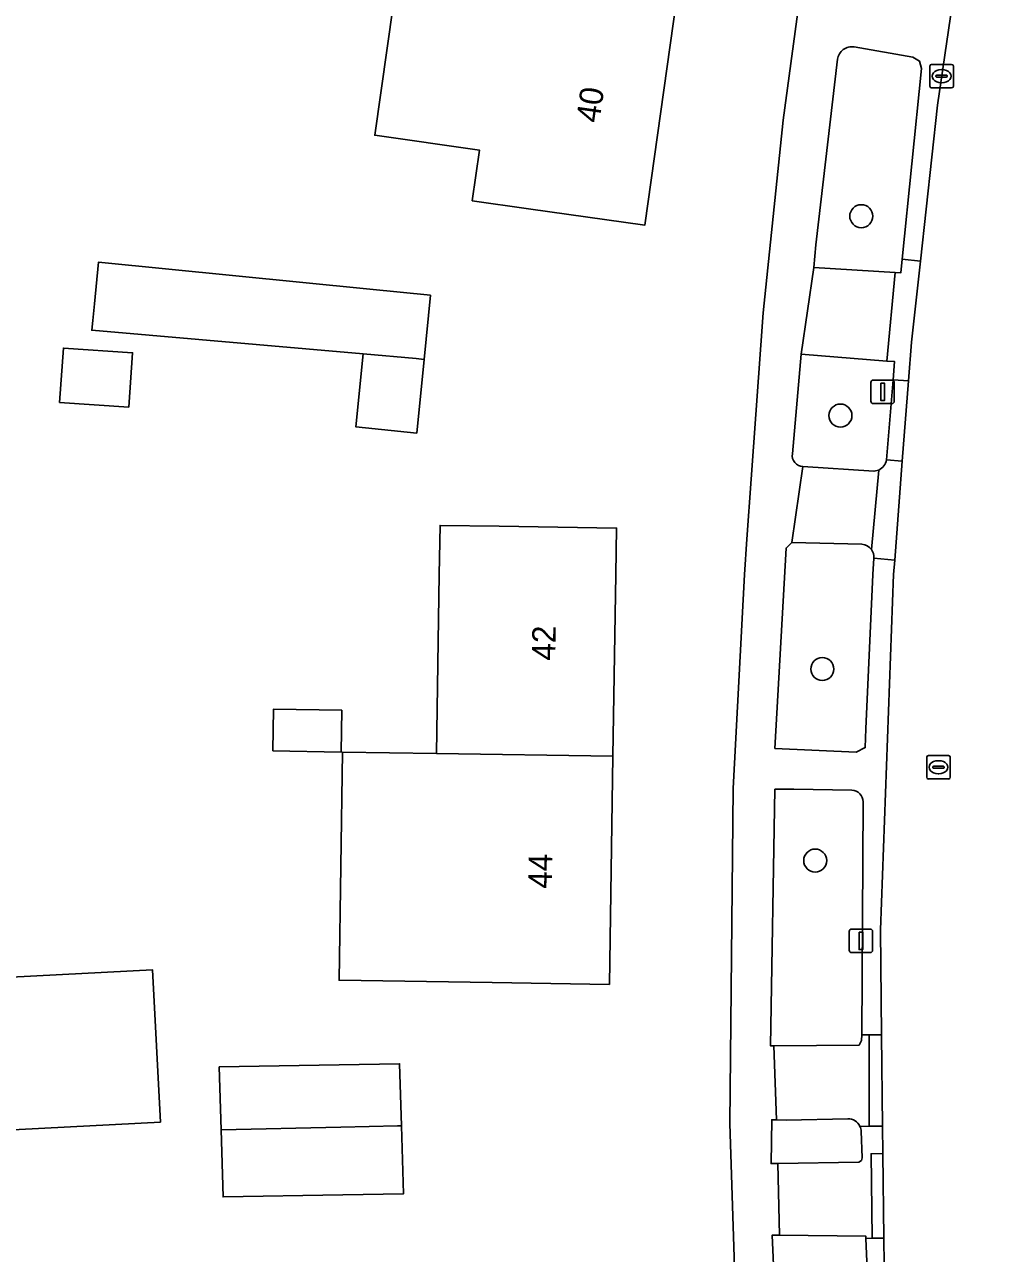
# Model space of a CAD drawing. Extents: x 163008 to 163854, y 382777 to 383982.
# Drawn here: x 163689.2 to 163730.3, y 383471.1 to 383523.4 of the extents above; entities that cross this region are included whole.
import ezdxf

# ---------------------------------------------------------------- set-up
doc = ezdxf.new("R2010")
doc.units = 0
for name, color, linetype in [('IMGEO_Boom', 7, 'Continuous'), ('IMGEO_Erf', 7, 'Continuous'), ('IMGEO_Groenvoorziening', 7, 'Continuous'), ('IMGEO_Kolk', 7, 'Continuous'), ('IMGEO_Lichtmast', 7, 'Continuous'), ('IMGEO_Pand', 7, 'Continuous'), ('IMGEO_Pand_nummerreeks', 7, 'Continuous'), ('IMGEO_Rijbaan_lokaal_gesloten', 7, 'Continuous'), ('IMGEO_Rioolput', 7, 'Continuous'), ('IMGEO_Voetpad_open', 7, 'Continuous')]:
    doc.layers.add(name, color=color, linetype=linetype)

msp = doc.modelspace()

# ---------------------------------------------------------------- linework, layer by layer
at = {"layer": 'IMGEO_Boom'}
for centre in [(163724.796, 383515.252), (163723.91, 383506.762), (163723.136, 383495.968), (163722.835, 383487.814)]:
    msp.add_circle(centre, 0.489, dxfattribs=at)
at = {"layer": 'IMGEO_Erf'}
for points in [[(163718.296, 383534.03), (163716.936, 383524.448), (163715.575, 383514.865), (163710.625, 383515.568), (163708.235, 383515.907), (163708.542, 383518.065), (163704.086, 383518.697), (163705.141, 383526.123), (163709.596, 383525.488), (163709.819, 383527.057), (163710.405, 383531.348), (163710.934, 383535.076), (163713.346, 383534.733)], [(163706.454, 383511.89), (163706.182, 383509.153), (163705.871, 383506.019), (163703.284, 383506.276), (163703.593, 383509.389), (163692.034, 383510.394), (163692.076, 383510.815), (163692.146, 383511.517), (163692.322, 383513.294), (163703.867, 383512.147)], [(163690.668, 383507.324), (163690.828, 383509.638), (163693.774, 383509.434), (163693.613, 383507.12)], [(163714.226, 383492.255), (163714.075, 383482.539), (163709.076, 383482.618), (163702.563, 383482.72), (163702.715, 383492.435), (163706.713, 383492.373), (163706.83, 383500), (163706.862, 383502.088), (163709.379, 383502.049), (163714.378, 383501.971), (163714.347, 383500)], [(163699.742, 383492.482), (163699.77, 383494.259), (163702.68, 383494.214), (163702.652, 383492.436)], [(163682.569, 383482.531), (163694.62, 383483.162), (163694.959, 383476.677), (163682.908, 383476.046)], [(163705.222, 383476.518), (163705.308, 383473.625), (163702.728, 383473.581), (163697.629, 383473.494), (163697.543, 383476.354), (163697.464, 383479.028), (163702.563, 383479.115), (163705.143, 383479.159)]]:
    msp.add_lwpolyline(points, close=True, dxfattribs=at)
msp.add_lwpolyline([(163677.061, 383445.872), (163702.806, 383442.036), (163711.277, 383440.733), (163712.358, 383440.923), (163717.282, 383441.79), (163721.459, 383442.472), (163720.475, 383451.878), (163719.585, 383464.795), (163719.2, 383476.618), (163719.341, 383490.889), (163719.819, 383500), (163719.927, 383501.495), (163720.111, 383504.051), (163720.622, 383511.143), (163721.472, 383519.343), (163722.755, 383528.789)], dxfattribs=at)
at = {"layer": 'IMGEO_Groenvoorziening'}
for points in [[(163723.788, 383521.932), (163722.862, 383514.032), (163722.776, 383513.068), (163726.247, 383512.85), (163726.477, 383512.836), (163726.537, 383513.427), (163727.359, 383521.538), (163727.27, 383521.856), (163726.987, 383522.028), (163724.492, 383522.458)], [(163725.873, 383504.876), (163726.152, 383508.29), (163726.215, 383509.058), (163725.886, 383509.085), (163722.24, 383509.383), (163721.865, 383505.135)], [(163722.315, 383504.589), (163725.333, 383504.393), (163725.541, 383504.44)], [(163724.824, 383501.279), (163721.845, 383501.352), (163721.595, 383501.117), (163721.118, 383492.591), (163724.574, 383492.426), (163724.969, 383492.624), (163724.992, 383493.418), (163725.291, 383500)], [(163725.291, 383500), (163725.327, 383500.688)], [(163724.391, 383490.807), (163721.927, 383490.855), (163721.123, 383490.851), (163720.934, 383479.921), (163721.078, 383479.922), (163724.706, 383479.949), (163724.813, 383480.147), (163724.814, 383480.387), (163724.875, 383490.313)], [(163724.226, 383476.818), (163721.596, 383476.766), (163721.188, 383476.773), (163720.983, 383476.777), (163720.958, 383474.909), (163721.239, 383474.913), (163724.687, 383474.967), (163724.808, 383475.047), (163724.841, 383475.151), (163724.792, 383476.284)]]:
    msp.add_lwpolyline(points, dxfattribs=at)
msp.add_lwpolyline([(163724.989, 383471.727), (163724.985, 383471.823), (163721.316, 383471.861), (163721.008, 383471.864), (163721.403, 383462.975), (163721.526, 383462.662), (163721.872, 383462.514), (163724.876, 383462.63), (163725.197, 383462.761), (163725.329, 383463.057), (163725.339, 383463.596)], close=True, dxfattribs=at)
for centre, radius, start, end in [((163724.39, 383521.86), 0.606, 80.3055, 173.2256), ((163722.332, 383505.061), 0.473, 171.0507, 267.9384), ((163725.267, 383504.993), 0.617, 296.3377, 349.0861), ((163724.8, 383500.748), 0.532, 36.3442, 87.3931), ((163724.801, 383500.75), 0.53, 353.3278, 36.2495), ((163724.382, 383490.314), 0.493, 359.9253, 88.903), ((163724.237, 383476.261), 0.557, 24.8106, 91.0988), ((163724.217, 383476.259), 0.575, 2.4704, 24.1922)]:
    msp.add_arc(centre, radius, start, end, dxfattribs=at)
at = {"layer": 'IMGEO_Kolk'}
for p, q in [((163727.718, 383520.787), (163727.718, 383521.639)), ((163727.793, 383521.713), (163728.645, 383521.713)), ((163728.719, 383521.639), (163728.719, 383520.787)), ((163727.977, 383521.207), (163727.977, 383521.219)), ((163728.415, 383521.17), (163728.017, 383521.17)), ((163728.02, 383521.256), (163728.418, 383521.256)), ((163728.206, 383521.493), (163728.231, 383521.493)), ((163728.461, 383521.219), (163728.461, 383521.207)), ((163728.645, 383520.713), (163727.793, 383520.713)), ((163728.229, 383520.933), (163728.204, 383520.933))]:
    msp.add_line(p, q, dxfattribs=at)
for points in [[(163727.718, 383520.787), (163727.718, 383521.639)], [(163727.793, 383521.713), (163728.645, 383521.713)], [(163728.719, 383521.639), (163728.719, 383520.787)], [(163728.645, 383520.713), (163727.793, 383520.713)]]:
    msp.add_lwpolyline(points, dxfattribs=at)
for centre, radius, start, end in [((163727.795, 383521.637), 0.0765, 91.552, 178.448), ((163727.795, 383521.637), 0.0765, 91.552, 178.448), ((163728.643, 383521.637), 0.0765, 1.552, 88.448), ((163728.643, 383521.637), 0.0765, 1.552, 88.448), ((163728.017, 383521.216), 0.0403, 85.8775, 175.7526), ((163728.014, 383521.206), 0.0366, 178.938, 274.7102), ((163728.418, 383521.213), 0.043, 264.8664, 352.4533), ((163728.422, 383521.218), 0.0386, 1.7309, 96.639), ((163727.795, 383520.789), 0.0765, 181.552, 268.448), ((163727.795, 383520.789), 0.0765, 181.552, 268.448), ((163728.643, 383520.789), 0.0765, 271.552, 358.448), ((163728.643, 383520.789), 0.0765, 271.552, 358.448)]:
    msp.add_arc(centre, radius, start, end, dxfattribs=at)
for centre, major_axis, ratio, start_param, end_param in [((163728.205, 383521.213), (-0.387, 0.002), 0.722429, 4.712389, 7.853982), ((163728.23, 383521.213), (-0.39, 0.002), 0.717154, 1.570796, 4.712389)]:
    msp.add_ellipse(centre, major_axis=major_axis, ratio=ratio, start_param=start_param, end_param=end_param, dxfattribs=at)
at = {"layer": 'IMGEO_Lichtmast'}
for p, q in [((163725.21, 383507.373), (163725.21, 383508.173)), ((163725.21, 383508.173), (163725.21, 383507.373)), ((163725.31, 383508.273), (163726.1, 383508.273)), ((163726.1, 383508.273), (163725.31, 383508.273)), ((163726.2, 383508.173), (163726.2, 383507.373)), ((163726.2, 383507.373), (163726.2, 383508.173)), ((163726.1, 383507.273), (163725.31, 383507.273)), ((163725.31, 383507.273), (163726.1, 383507.273)), ((163724.287, 383483.995), (163724.287, 383484.795)), ((163724.287, 383484.795), (163724.287, 383483.995)), ((163724.387, 383484.895), (163725.177, 383484.895)), ((163725.177, 383484.895), (163724.387, 383484.895)), ((163725.277, 383484.795), (163725.277, 383483.995)), ((163725.277, 383483.995), (163725.277, 383484.795)), ((163725.177, 383483.895), (163724.387, 383483.895)), ((163724.387, 383483.895), (163725.177, 383483.895))]:
    msp.add_line(p, q, dxfattribs=at)
for points in [[(163725.63, 383508.148), (163725.78, 383508.148), (163725.78, 383507.398), (163725.63, 383507.398), (163725.63, 383508.148)], [(163724.707, 383484.77), (163724.857, 383484.77), (163724.857, 383484.02), (163724.707, 383484.02), (163724.707, 383484.77)]]:
    msp.add_lwpolyline(points, dxfattribs=at)
for centre, start, end in [((163725.31, 383508.173), 90, 180), ((163725.31, 383508.173), 90, 180), ((163726.1, 383508.173), 0, 90), ((163726.1, 383508.173), 360, 90), ((163725.31, 383507.373), 180, 270), ((163725.31, 383507.373), 180, 270), ((163726.1, 383507.373), 270, 0), ((163726.1, 383507.373), 270, 0), ((163724.387, 383484.795), 90, 180), ((163724.387, 383484.795), 90, 180), ((163725.177, 383484.795), 0, 90), ((163725.177, 383484.795), 360, 90), ((163724.387, 383483.995), 180, 270), ((163724.387, 383483.995), 180, 270), ((163725.177, 383483.995), 270, 0), ((163725.177, 383483.995), 270, 0)]:
    msp.add_arc(centre, 0.1, start, end, dxfattribs=at)
at = {"layer": 'IMGEO_Pand'}
for points in [[(163709.596, 383525.488), (163705.141, 383526.123), (163704.086, 383518.697), (163708.542, 383518.065), (163708.235, 383515.907), (163710.625, 383515.568), (163715.575, 383514.865), (163716.936, 383524.448)], [(163706.454, 383511.89), (163703.867, 383512.147), (163692.322, 383513.294), (163692.146, 383511.517), (163692.076, 383510.815), (163692.034, 383510.394), (163703.593, 383509.389), (163705.847, 383509.193), (163706.182, 383509.153)], [(163690.668, 383507.324), (163693.613, 383507.12), (163693.774, 383509.434), (163690.828, 383509.638)], [(163703.593, 383509.389), (163703.284, 383506.276), (163705.871, 383506.019), (163706.182, 383509.153), (163705.847, 383509.193)], [(163714.226, 383492.255), (163714.347, 383500), (163714.378, 383501.971), (163709.379, 383502.049), (163706.862, 383502.088), (163706.83, 383500), (163706.713, 383492.373)], [(163699.742, 383492.482), (163702.652, 383492.436), (163702.68, 383494.214), (163699.77, 383494.259)], [(163714.226, 383492.255), (163706.713, 383492.373), (163702.715, 383492.435), (163702.563, 383482.72), (163709.076, 383482.618), (163714.075, 383482.539)], [(163682.569, 383482.531), (163682.908, 383476.046), (163694.959, 383476.677), (163694.62, 383483.162)], [(163697.543, 383476.354), (163702.642, 383476.466), (163705.056, 383476.519), (163705.222, 383476.518), (163705.143, 383479.159), (163702.563, 383479.115), (163697.464, 383479.028)], [(163705.222, 383476.518), (163705.056, 383476.519), (163702.642, 383476.466), (163697.543, 383476.354), (163697.629, 383473.494), (163702.728, 383473.581), (163705.308, 383473.625)]]:
    msp.add_lwpolyline(points, close=True, dxfattribs=at)
at = {"layer": 'IMGEO_Rijbaan_lokaal_gesloten'}
for points in [[(163729.451, 383529.569), (163728.046, 383519.973), (163727.312, 383513.341)], [(163727.312, 383513.341), (163726.931, 383509.894), (163726.804, 383508.236)], [(163726.804, 383508.236), (163726.542, 383504.825)], [(163726.542, 383504.825), (163726.219, 383500.611)], [(163726.219, 383500.611), (163726.172, 383500), (163725.613, 383484.87), (163725.662, 383480.393)], [(163725.662, 383480.393), (163725.704, 383476.508)], [(163725.704, 383476.508), (163725.718, 383475.337)], [(163725.718, 383475.337), (163725.76, 383471.737)], [(163725.76, 383471.737), (163725.773, 383470.595), (163726.26, 383461.015), (163726.705, 383456.308)]]:
    msp.add_lwpolyline(points, dxfattribs=at)
at = {"layer": 'IMGEO_Rioolput'}
for p, q in [((163727.659, 383492.287), (163728.511, 383492.287)), ((163727.584, 383491.361), (163727.584, 383492.213)), ((163727.843, 383491.781), (163727.843, 383491.793)), ((163728.281, 383491.744), (163727.883, 383491.744)), ((163727.886, 383491.83), (163728.284, 383491.83)), ((163728.072, 383492.067), (163728.097, 383492.067)), ((163728.327, 383491.793), (163728.327, 383491.781)), ((163728.585, 383492.213), (163728.585, 383491.361)), ((163728.511, 383491.287), (163727.659, 383491.287)), ((163728.095, 383491.507), (163728.07, 383491.507))]:
    msp.add_line(p, q, dxfattribs=at)
for points in [[(163727.659, 383492.287), (163728.511, 383492.287)], [(163727.584, 383491.361), (163727.584, 383492.213)], [(163728.585, 383492.213), (163728.585, 383491.361)], [(163728.511, 383491.287), (163727.659, 383491.287)]]:
    msp.add_lwpolyline(points, dxfattribs=at)
for centre, radius, start, end in [((163727.661, 383492.211), 0.0765, 91.552, 178.448), ((163727.661, 383492.211), 0.0765, 91.552, 178.448), ((163728.509, 383492.211), 0.0765, 1.552, 88.448), ((163728.509, 383492.211), 0.0765, 1.552, 88.448), ((163727.883, 383491.79), 0.0403, 85.8775, 175.7526), ((163727.88, 383491.78), 0.0366, 178.938, 274.7102), ((163728.284, 383491.787), 0.043, 264.8664, 352.4533), ((163728.288, 383491.792), 0.0386, 1.7309, 96.639), ((163727.661, 383491.363), 0.0765, 181.552, 268.448), ((163727.661, 383491.363), 0.0765, 181.552, 268.448), ((163728.509, 383491.363), 0.0765, 271.552, 358.448), ((163728.509, 383491.363), 0.0765, 271.552, 358.448)]:
    msp.add_arc(centre, radius, start, end, dxfattribs=at)
for centre, major_axis, ratio, start_param, end_param in [((163728.071, 383491.787), (-0.387, 0.002), 0.722429, 4.712389, 7.853982), ((163728.096, 383491.787), (-0.39, 0.002), 0.717154, 1.570796, 4.712389)]:
    msp.add_ellipse(centre, major_axis=major_axis, ratio=ratio, start_param=start_param, end_param=end_param, dxfattribs=at)
at = {"layer": 'IMGEO_Voetpad_open'}
for points in [[(163724.492, 383522.458), (163726.987, 383522.028), (163727.27, 383521.856), (163727.359, 383521.538), (163726.537, 383513.427), (163727.312, 383513.341), (163728.046, 383519.973), (163729.451, 383529.569), (163729.847, 383532.27), (163730.338, 383535.624), (163729.6, 383535.761), (163727.815, 383524.584)], [(163722.755, 383528.789), (163721.472, 383519.343), (163720.622, 383511.143), (163720.111, 383504.051), (163719.927, 383501.495), (163719.819, 383500), (163719.341, 383490.889), (163719.2, 383476.618), (163719.585, 383464.795)], [(163721.865, 383505.135), (163722.24, 383509.383), (163722.776, 383513.068), (163722.862, 383514.032), (163723.788, 383521.932)], [(163725.327, 383500.688), (163726.219, 383500.611), (163726.542, 383504.825), (163725.873, 383504.876)], [(163724.875, 383490.313), (163724.814, 383480.387), (163725.127, 383480.39), (163725.662, 383480.393), (163725.613, 383484.87), (163726.172, 383500), (163726.219, 383500.611), (163725.327, 383500.688), (163725.291, 383500), (163724.992, 383493.418), (163724.969, 383492.624), (163724.574, 383492.426), (163721.118, 383492.591), (163721.595, 383501.117), (163721.845, 383501.352), (163722.315, 383504.589)], [(163725.541, 383504.44), (163725.333, 383504.393), (163722.315, 383504.589), (163721.845, 383501.352), (163724.824, 383501.279)], [(163725.541, 383504.44), (163725.228, 383501.063)], [(163725.228, 383501.063), (163725.541, 383504.44)], [(163721.403, 383462.975), (163721.008, 383471.864), (163721.316, 383471.861), (163721.239, 383474.913), (163720.958, 383474.909), (163720.983, 383476.777), (163721.188, 383476.773), (163721.078, 383479.922), (163720.934, 383479.921), (163721.123, 383490.851), (163721.927, 383490.855), (163724.391, 383490.807)], [(163725.127, 383480.39), (163724.814, 383480.387), (163724.813, 383480.147), (163724.706, 383479.949), (163721.078, 383479.922), (163721.188, 383476.773), (163721.596, 383476.766), (163724.226, 383476.818)], [(163724.742, 383476.495), (163725.14, 383476.504), (163725.127, 383480.39)], [(163724.792, 383476.284), (163724.841, 383475.151), (163724.808, 383475.047), (163724.687, 383474.967), (163721.239, 383474.913), (163721.316, 383471.861), (163724.985, 383471.823), (163724.989, 383471.727), (163725.259, 383471.731), (163725.217, 383475.331)], [(163725.217, 383475.331), (163725.718, 383475.337), (163725.704, 383476.508), (163725.14, 383476.504), (163724.742, 383476.495)], [(163725.773, 383470.595), (163725.76, 383471.737), (163725.259, 383471.731), (163724.989, 383471.727), (163725.339, 383463.596)]]:
    msp.add_lwpolyline(points, dxfattribs=at)
for points in [[(163726.477, 383512.836), (163726.247, 383512.85), (163725.886, 383509.085), (163726.215, 383509.058), (163726.152, 383508.29), (163726.804, 383508.236), (163726.931, 383509.894), (163727.312, 383513.341), (163726.537, 383513.427)], [(163726.247, 383512.85), (163722.776, 383513.068), (163722.24, 383509.383), (163725.886, 383509.085)], [(163726.804, 383508.236), (163726.152, 383508.29), (163725.873, 383504.876), (163726.542, 383504.825)], [(163725.662, 383480.393), (163725.127, 383480.39), (163725.14, 383476.504), (163725.704, 383476.508)], [(163725.76, 383471.737), (163725.718, 383475.337), (163725.217, 383475.331), (163725.259, 383471.731)]]:
    msp.add_lwpolyline(points, close=True, dxfattribs=at)
for centre, radius, start, end in [((163724.39, 383521.86), 0.606, 80.3055, 173.2256), ((163722.332, 383505.061), 0.473, 171.0507, 267.9384), ((163725.267, 383504.993), 0.617, 296.3377, 349.0861), ((163724.8, 383500.748), 0.532, 36.3442, 87.3931), ((163724.801, 383500.75), 0.53, 353.3278, 36.2495), ((163724.382, 383490.314), 0.493, 359.9253, 88.903), ((163724.237, 383476.261), 0.557, 24.8106, 91.0988), ((163724.217, 383476.259), 0.575, 2.4704, 24.1922)]:
    msp.add_arc(centre, radius, start, end, dxfattribs=at)

# ---------------------------------------------------------------- texts
at = {"layer": 'IMGEO_Pand_nummerreeks'}
for s, rotation, p in [('40', 81.9193, (163713.644, 383519.196)), ('42', 89.1067, (163711.77, 383496.323)), ('44', 89.1067, (163711.618, 383486.61))]:
    msp.add_text(s, height=1, rotation=rotation, dxfattribs=at).set_placement(p)

doc.saveas('drawing.dxf')
